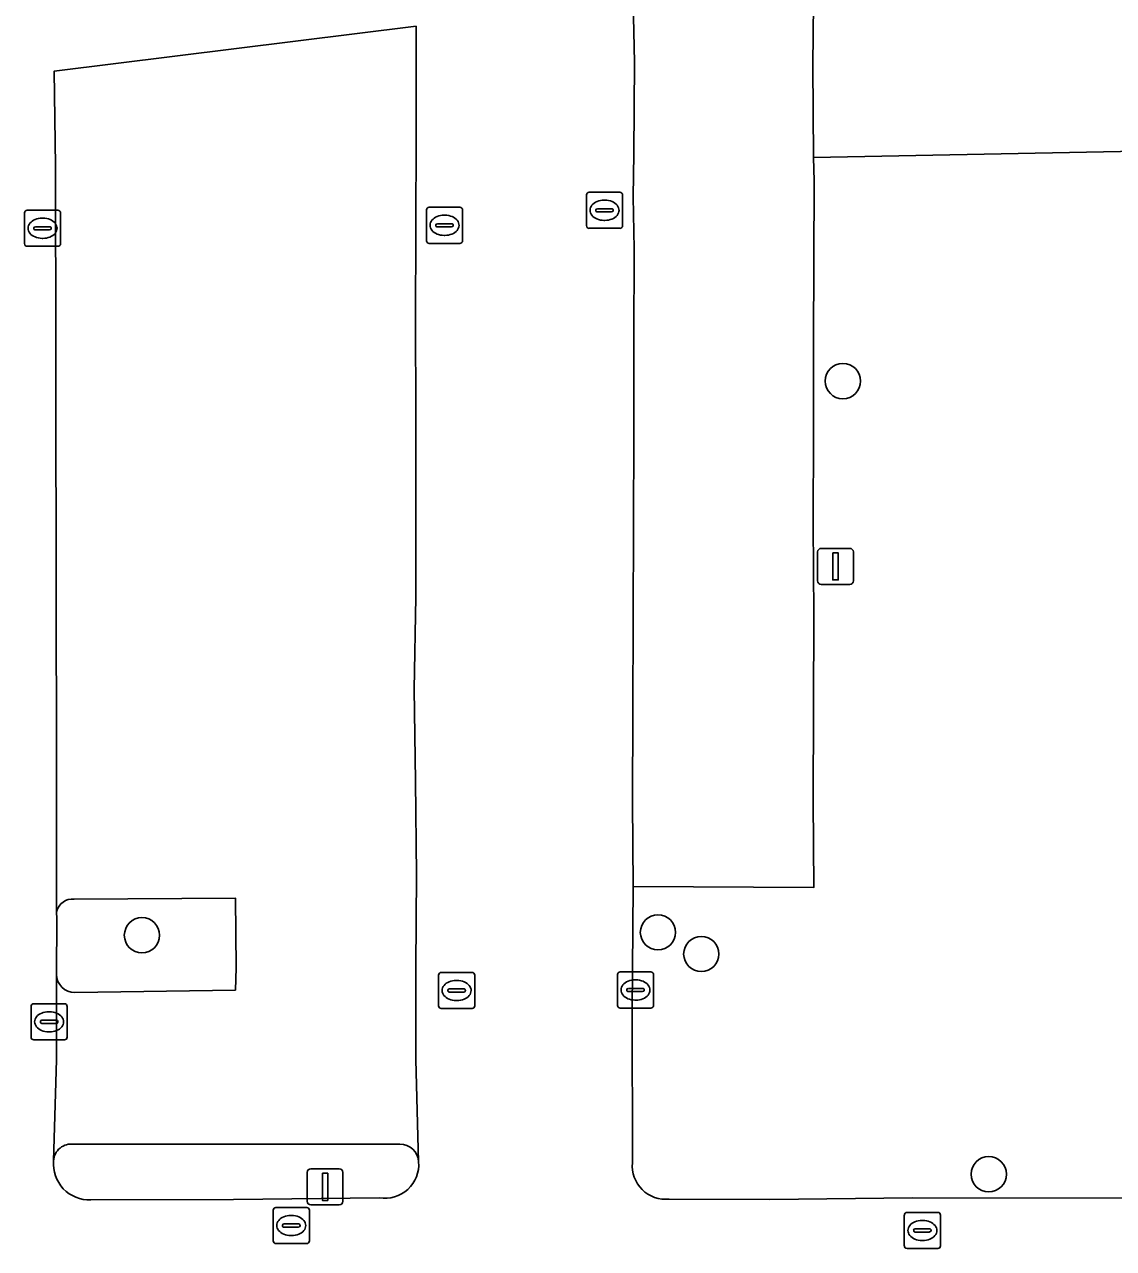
# Model space of a CAD drawing. Extents: x 161477 to 163040, y 383680 to 384871.
# Drawn here: x 162576.44 to 162606.6, y 384562.07 to 384595.98 of the extents above; entities that cross this region are included whole.
import ezdxf

# ---------------------------------------------------------------- set-up
doc = ezdxf.new("R2010")
doc.units = 0
for name, color, linetype in [('IMGEO_Boom', 7, 'Continuous'), ('IMGEO_Groenvoorziening', 7, 'Continuous'), ('IMGEO_Haag', 7, 'Continuous'), ('IMGEO_Kolk', 7, 'Continuous'), ('IMGEO_Lichtmast', 7, 'Continuous'), ('IMGEO_Parkeervlak_open', 7, 'Continuous'), ('IMGEO_Rijbaan_lokaal_open', 7, 'Continuous')]:
    doc.layers.add(name, color=color, linetype=linetype)

msp = doc.modelspace()

# ---------------------------------------------------------------- linework, layer by layer
at = {"layer": 'IMGEO_Boom'}
for centre in [(162599.1, 384586.1), (162579.69, 384570.75), (162593.98, 384570.83), (162595.18, 384570.23), (162603.14, 384564.13)]:
    msp.add_circle(centre, 0.489, dxfattribs=at)
at = {"layer": 'IMGEO_Groenvoorziening'}
for points in [[(162598.299, 384597.419), (162598.272, 384594.852), (162598.285, 384592.294), (162616.239, 384592.647), (162627.395, 384592.867), (162627.927, 384596.331), (162626.271, 384601.931)], [(162626.783, 384573.393), (162626.863, 384574.323), (162626.688, 384582.362), (162616.239, 384592.647), (162598.285, 384592.294), (162598.308, 384591.651), (162598.283, 384587.197), (162598.291, 384584.689), (162598.276, 384582.139), (162598.292, 384579.629), (162598.276, 384574.461), (162598.295, 384572.071), (162593.29, 384572.099), (162593.268, 384568.657), (162593.271, 384564.449)], [(162577.827, 384569.16), (162582.28, 384569.23), (162582.296, 384569.845), (162582.282, 384571.774), (162577.813, 384571.75)], [(162577.327, 384571.401), (162577.328, 384571.206), (162577.32, 384569.66)], [(162594.29, 384563.439), (162597.081, 384563.426), (162601.032, 384563.474), (162613.869, 384563.456), (162613.834, 384565.689), (162611.799, 384565.687), (162611.804, 384566.12), (162610.535, 384566.135), (162610.533, 384567.457), (162611.802, 384567.442), (162611.798, 384568.022), (162617.24, 384568.004), (162617.257, 384565.708), (162614.867, 384565.69), (162614.902, 384563.443), (162619.653, 384563.441)], [(162586.831, 384564.961), (162577.803, 384564.961)], [(162578.27, 384563.418), (162582.225, 384563.428), (162586.267, 384563.473)]]:
    msp.add_lwpolyline(points, dxfattribs=at)
for centre, radius, start, end in [((162577.767, 384571.302), 0.451, 84.0858, 167.279), ((162577.834, 384569.674), 0.514, 181.5797, 269.2169), ((162577.733, 384564.472), 0.494, 81.8727, 176.7504), ((162586.843, 384564.452), 0.509, 2.3483, 91.3982), ((162578.235, 384564.416), 0.998, 175.1537, 272.0255), ((162586.418, 384564.398), 0.937, 260.7516, 4.5794), ((162594.197, 384564.364), 0.93, 174.7515, 275.7567)]:
    msp.add_arc(centre, radius, start, end, dxfattribs=at)
at = {"layer": 'IMGEO_Haag'}
for points in [[(162586.831, 384564.961), (162577.803, 384564.961)], [(162578.27, 384563.418), (162582.225, 384563.428), (162586.267, 384563.473)]]:
    msp.add_lwpolyline(points, dxfattribs=at)
for centre, radius, start, end in [((162577.733, 384564.472), 0.494, 81.8727, 176.7504), ((162586.843, 384564.452), 0.509, 2.3483, 91.3982), ((162578.235, 384564.416), 0.998, 175.1537, 272.0255), ((162586.418, 384564.398), 0.937, 260.7516, 4.5794)]:
    msp.add_arc(centre, radius, start, end, dxfattribs=at)
at = {"layer": 'IMGEO_Kolk'}
for p, q in [((162591.999, 384590.406), (162591.999, 384591.258)), ((162592.074, 384591.332), (162592.926, 384591.332)), ((162592.487, 384591.112), (162592.512, 384591.112)), ((162593, 384591.258), (162593, 384590.406)), ((162576.436, 384589.908), (162576.436, 384590.76)), ((162576.511, 384590.834), (162577.363, 384590.834)), ((162577.437, 384590.76), (162577.437, 384589.908)), ((162587.569, 384589.99), (162587.569, 384590.842)), ((162587.644, 384590.916), (162588.496, 384590.916)), ((162588.57, 384590.842), (162588.57, 384589.99)), ((162592.258, 384590.826), (162592.258, 384590.838)), ((162592.696, 384590.789), (162592.298, 384590.789)), ((162592.301, 384590.875), (162592.699, 384590.875)), ((162592.742, 384590.838), (162592.742, 384590.826)), ((162576.738, 384590.377), (162577.136, 384590.377)), ((162576.924, 384590.614), (162576.949, 384590.614)), ((162587.828, 384590.41), (162587.828, 384590.422)), ((162587.871, 384590.459), (162588.269, 384590.459)), ((162588.057, 384590.696), (162588.082, 384590.696)), ((162588.312, 384590.422), (162588.312, 384590.41)), ((162592.51, 384590.552), (162592.485, 384590.552)), ((162576.695, 384590.328), (162576.695, 384590.34)), ((162577.133, 384590.291), (162576.735, 384590.291)), ((162576.947, 384590.054), (162576.922, 384590.054)), ((162577.179, 384590.34), (162577.179, 384590.328)), ((162588.266, 384590.373), (162587.868, 384590.373)), ((162588.08, 384590.136), (162588.055, 384590.136)), ((162592.926, 384590.332), (162592.074, 384590.332)), ((162577.363, 384589.834), (162576.511, 384589.834)), ((162588.496, 384589.916), (162587.644, 384589.916)), ((162587.978, 384569.72), (162588.83, 384569.72)), ((162592.932, 384569.733), (162593.784, 384569.733)), ((162587.903, 384568.794), (162587.903, 384569.646)), ((162588.391, 384569.5), (162588.416, 384569.5)), ((162588.904, 384569.646), (162588.904, 384568.794)), ((162592.857, 384568.807), (162592.857, 384569.659)), ((162593.345, 384569.513), (162593.37, 384569.513)), ((162593.858, 384569.659), (162593.858, 384568.807)), ((162588.162, 384569.214), (162588.162, 384569.226)), ((162588.6, 384569.177), (162588.202, 384569.177)), ((162588.205, 384569.263), (162588.603, 384569.263)), ((162588.646, 384569.226), (162588.646, 384569.214)), ((162593.116, 384569.227), (162593.116, 384569.239)), ((162593.554, 384569.19), (162593.156, 384569.19)), ((162593.159, 384569.276), (162593.557, 384569.276)), ((162593.6, 384569.239), (162593.6, 384569.227)), ((162576.618, 384567.926), (162576.618, 384568.778)), ((162576.693, 384568.852), (162577.545, 384568.852)), ((162577.619, 384568.778), (162577.619, 384567.926)), ((162588.83, 384568.72), (162587.978, 384568.72)), ((162588.414, 384568.94), (162588.389, 384568.94)), ((162593.784, 384568.733), (162592.932, 384568.733)), ((162593.368, 384568.953), (162593.343, 384568.953)), ((162576.877, 384568.346), (162576.877, 384568.358)), ((162576.92, 384568.395), (162577.318, 384568.395)), ((162577.106, 384568.632), (162577.131, 384568.632)), ((162577.361, 384568.358), (162577.361, 384568.346)), ((162577.315, 384568.309), (162576.917, 384568.309)), ((162577.129, 384568.072), (162577.104, 384568.072)), ((162577.545, 384567.852), (162576.693, 384567.852)), ((162583.324, 384562.283), (162583.324, 384563.135)), ((162583.399, 384563.209), (162584.251, 384563.209)), ((162583.812, 384562.989), (162583.837, 384562.989)), ((162584.325, 384563.135), (162584.325, 384562.283)), ((162600.802, 384562.146), (162600.802, 384562.998)), ((162600.877, 384563.072), (162601.729, 384563.072)), ((162601.803, 384562.998), (162601.803, 384562.146)), ((162583.583, 384562.703), (162583.583, 384562.715)), ((162584.021, 384562.666), (162583.623, 384562.666)), ((162583.626, 384562.752), (162584.024, 384562.752)), ((162584.067, 384562.715), (162584.067, 384562.703)), ((162601.061, 384562.566), (162601.061, 384562.578)), ((162601.104, 384562.615), (162601.502, 384562.615)), ((162601.29, 384562.852), (162601.315, 384562.852)), ((162601.545, 384562.578), (162601.545, 384562.566)), ((162583.835, 384562.429), (162583.81, 384562.429)), ((162601.499, 384562.529), (162601.101, 384562.529)), ((162601.313, 384562.292), (162601.288, 384562.292)), ((162584.251, 384562.209), (162583.399, 384562.209)), ((162601.729, 384562.072), (162600.877, 384562.072))]:
    msp.add_line(p, q, dxfattribs=at)
for points in [[(162591.999, 384590.406), (162591.999, 384591.258)], [(162592.074, 384591.332), (162592.926, 384591.332)], [(162593, 384591.258), (162593, 384590.406)], [(162576.436, 384589.908), (162576.436, 384590.76)], [(162576.511, 384590.834), (162577.363, 384590.834)], [(162577.437, 384590.76), (162577.437, 384589.908)], [(162587.569, 384589.99), (162587.569, 384590.842)], [(162587.644, 384590.916), (162588.496, 384590.916)], [(162588.57, 384590.842), (162588.57, 384589.99)], [(162592.926, 384590.332), (162592.074, 384590.332)], [(162577.363, 384589.834), (162576.511, 384589.834)], [(162588.496, 384589.916), (162587.644, 384589.916)], [(162587.978, 384569.72), (162588.83, 384569.72)], [(162592.932, 384569.733), (162593.784, 384569.733)], [(162587.903, 384568.794), (162587.903, 384569.646)], [(162588.904, 384569.646), (162588.904, 384568.794)], [(162592.857, 384568.807), (162592.857, 384569.659)], [(162593.858, 384569.659), (162593.858, 384568.807)], [(162576.618, 384567.926), (162576.618, 384568.778)], [(162576.693, 384568.852), (162577.545, 384568.852)], [(162577.619, 384568.778), (162577.619, 384567.926)], [(162588.83, 384568.72), (162587.978, 384568.72)], [(162593.784, 384568.733), (162592.932, 384568.733)], [(162577.545, 384567.852), (162576.693, 384567.852)], [(162583.324, 384562.283), (162583.324, 384563.135)], [(162583.399, 384563.209), (162584.251, 384563.209)], [(162584.325, 384563.135), (162584.325, 384562.283)], [(162600.802, 384562.146), (162600.802, 384562.998)], [(162600.877, 384563.072), (162601.729, 384563.072)], [(162601.803, 384562.998), (162601.803, 384562.146)], [(162584.251, 384562.209), (162583.399, 384562.209)], [(162601.729, 384562.072), (162600.877, 384562.072)]]:
    msp.add_lwpolyline(points, dxfattribs=at)
for centre, radius, start, end in [((162592.076, 384591.256), 0.0765, 91.552, 178.448), ((162592.076, 384591.256), 0.0765, 91.552, 178.448), ((162592.924, 384591.256), 0.0765, 1.552, 88.448), ((162592.924, 384591.256), 0.0765, 1.552, 88.448), ((162576.513, 384590.758), 0.0765, 91.552, 178.448), ((162576.513, 384590.758), 0.0765, 91.552, 178.448), ((162577.361, 384590.758), 0.0765, 1.552, 88.448), ((162577.361, 384590.758), 0.0765, 1.552, 88.448), ((162587.646, 384590.84), 0.0765, 91.552, 178.448), ((162587.646, 384590.84), 0.0765, 91.552, 178.448), ((162588.494, 384590.84), 0.0765, 1.552, 88.448), ((162588.494, 384590.84), 0.0765, 1.552, 88.448), ((162592.298, 384590.835), 0.0403, 85.8775, 175.7526), ((162592.295, 384590.825), 0.0366, 178.938, 274.7102), ((162592.699, 384590.832), 0.043, 264.8664, 352.4533), ((162592.703, 384590.837), 0.0386, 1.7309, 96.639), ((162576.735, 384590.337), 0.0403, 85.8775, 175.7526), ((162577.14, 384590.339), 0.0386, 1.7309, 96.639), ((162587.868, 384590.419), 0.0403, 85.8775, 175.7526), ((162587.865, 384590.409), 0.0366, 178.938, 274.7102), ((162588.269, 384590.416), 0.043, 264.8664, 352.4533), ((162588.273, 384590.421), 0.0386, 1.7309, 96.639), ((162592.076, 384590.408), 0.0765, 181.552, 268.448), ((162592.076, 384590.408), 0.0765, 181.552, 268.448), ((162592.924, 384590.408), 0.0765, 271.552, 358.448), ((162592.924, 384590.408), 0.0765, 271.552, 358.448), ((162576.732, 384590.327), 0.0366, 178.938, 274.7102), ((162577.136, 384590.334), 0.043, 264.8664, 352.4533), ((162576.513, 384589.91), 0.0765, 181.552, 268.448), ((162576.513, 384589.91), 0.0765, 181.552, 268.448), ((162577.361, 384589.91), 0.0765, 271.552, 358.448), ((162577.361, 384589.91), 0.0765, 271.552, 358.448), ((162587.646, 384589.992), 0.0765, 181.552, 268.448), ((162587.646, 384589.992), 0.0765, 181.552, 268.448), ((162588.494, 384589.992), 0.0765, 271.552, 358.448), ((162588.494, 384589.992), 0.0765, 271.552, 358.448), ((162587.98, 384569.644), 0.0765, 91.552, 178.448), ((162587.98, 384569.644), 0.0765, 91.552, 178.448), ((162588.828, 384569.644), 0.0765, 1.552, 88.448), ((162588.828, 384569.644), 0.0765, 1.552, 88.448), ((162592.934, 384569.657), 0.0765, 91.552, 178.448), ((162592.934, 384569.657), 0.0765, 91.552, 178.448), ((162593.782, 384569.657), 0.0765, 1.552, 88.448), ((162593.782, 384569.657), 0.0765, 1.552, 88.448), ((162588.202, 384569.223), 0.0403, 85.8775, 175.7526), ((162588.199, 384569.213), 0.0366, 178.938, 274.7102), ((162588.603, 384569.22), 0.043, 264.8664, 352.4533), ((162588.607, 384569.225), 0.0386, 1.7309, 96.639), ((162593.156, 384569.236), 0.0403, 85.8775, 175.7526), ((162593.153, 384569.226), 0.0366, 178.938, 274.7102), ((162593.557, 384569.233), 0.043, 264.8664, 352.4533), ((162593.561, 384569.238), 0.0386, 1.7309, 96.639), ((162576.695, 384568.776), 0.0765, 91.552, 178.448), ((162576.695, 384568.776), 0.0765, 91.552, 178.448), ((162577.543, 384568.776), 0.0765, 1.552, 88.448), ((162577.543, 384568.776), 0.0765, 1.552, 88.448), ((162587.98, 384568.796), 0.0765, 181.552, 268.448), ((162587.98, 384568.796), 0.0765, 181.552, 268.448), ((162588.828, 384568.796), 0.0765, 271.552, 358.448), ((162588.828, 384568.796), 0.0765, 271.552, 358.448), ((162592.934, 384568.809), 0.0765, 181.552, 268.448), ((162592.934, 384568.809), 0.0765, 181.552, 268.448), ((162593.782, 384568.809), 0.0765, 271.552, 358.448), ((162593.782, 384568.809), 0.0765, 271.552, 358.448), ((162576.917, 384568.355), 0.0403, 85.8775, 175.7526), ((162576.914, 384568.345), 0.0366, 178.938, 274.7102), ((162577.318, 384568.352), 0.043, 264.8664, 352.4533), ((162577.322, 384568.357), 0.0386, 1.7309, 96.639), ((162576.695, 384567.928), 0.0765, 181.552, 268.448), ((162576.695, 384567.928), 0.0765, 181.552, 268.448), ((162577.543, 384567.928), 0.0765, 271.552, 358.448), ((162577.543, 384567.928), 0.0765, 271.552, 358.448), ((162583.401, 384563.133), 0.0765, 91.552, 178.448), ((162583.401, 384563.133), 0.0765, 91.552, 178.448), ((162584.249, 384563.133), 0.0765, 1.552, 88.448), ((162584.249, 384563.133), 0.0765, 1.552, 88.448), ((162600.879, 384562.996), 0.0765, 91.552, 178.448), ((162600.879, 384562.996), 0.0765, 91.552, 178.448), ((162601.727, 384562.996), 0.0765, 1.552, 88.448), ((162601.727, 384562.996), 0.0765, 1.552, 88.448), ((162583.623, 384562.712), 0.0403, 85.8775, 175.7526), ((162583.62, 384562.702), 0.0366, 178.938, 274.7102), ((162584.024, 384562.709), 0.043, 264.8664, 352.4533), ((162584.028, 384562.714), 0.0386, 1.7309, 96.639), ((162601.101, 384562.575), 0.0403, 85.8775, 175.7526), ((162601.506, 384562.577), 0.0386, 1.7309, 96.639), ((162583.401, 384562.285), 0.0765, 181.552, 268.448), ((162583.401, 384562.285), 0.0765, 181.552, 268.448), ((162584.249, 384562.285), 0.0765, 271.552, 358.448), ((162584.249, 384562.285), 0.0765, 271.552, 358.448), ((162601.098, 384562.565), 0.0366, 178.938, 274.7102), ((162601.502, 384562.572), 0.043, 264.8664, 352.4533), ((162600.879, 384562.148), 0.0765, 181.552, 268.448), ((162600.879, 384562.148), 0.0765, 181.552, 268.448), ((162601.727, 384562.148), 0.0765, 271.552, 358.448), ((162601.727, 384562.148), 0.0765, 271.552, 358.448)]:
    msp.add_arc(centre, radius, start, end, dxfattribs=at)
for centre, major_axis, ratio, start_param, end_param in [((162592.486, 384590.832), (-0.387, 0.002), 0.722429, 4.712389, 7.853982), ((162592.511, 384590.832), (-0.39, 0.002), 0.717154, 1.570796, 4.712389), ((162576.923, 384590.334), (-0.387, 0.002), 0.722429, 4.712389, 7.853982), ((162576.948, 384590.334), (-0.39, 0.002), 0.717154, 1.570796, 4.712389), ((162588.056, 384590.416), (-0.387, 0.002), 0.722429, 4.712389, 7.853982), ((162588.081, 384590.416), (-0.39, 0.002), 0.717154, 1.570796, 4.712389), ((162588.39, 384569.22), (-0.387, 0.002), 0.722429, 4.712389, 7.853982), ((162588.415, 384569.22), (-0.39, 0.002), 0.717154, 1.570796, 4.712389), ((162593.344, 384569.233), (-0.387, 0.002), 0.722429, 4.712389, 7.853982), ((162593.369, 384569.233), (-0.39, 0.002), 0.717154, 1.570796, 4.712389), ((162577.105, 384568.352), (-0.387, 0.002), 0.722429, 4.712389, 7.853982), ((162577.13, 384568.352), (-0.39, 0.002), 0.717154, 1.570796, 4.712389), ((162583.811, 384562.709), (-0.387, 0.002), 0.722429, 4.712389, 7.853982), ((162583.836, 384562.709), (-0.39, 0.002), 0.717154, 1.570796, 4.712389), ((162601.289, 384562.572), (-0.387, 0.002), 0.722429, 4.712389, 7.853982), ((162601.314, 384562.572), (-0.39, 0.002), 0.717154, 1.570796, 4.712389)]:
    msp.add_ellipse(centre, major_axis=major_axis, ratio=ratio, start_param=start_param, end_param=end_param, dxfattribs=at)
at = {"layer": 'IMGEO_Lichtmast'}
for p, q in [((162598.401, 384580.567), (162598.401, 384581.367)), ((162598.401, 384581.367), (162598.401, 384580.567)), ((162598.501, 384581.467), (162599.291, 384581.467)), ((162599.291, 384581.467), (162598.501, 384581.467)), ((162599.391, 384581.367), (162599.391, 384580.567)), ((162599.391, 384580.567), (162599.391, 384581.367)), ((162599.291, 384580.467), (162598.501, 384580.467)), ((162598.501, 384580.467), (162599.291, 384580.467)), ((162584.365, 384564.28), (162585.155, 384564.28)), ((162585.155, 384564.28), (162584.365, 384564.28)), ((162584.265, 384563.38), (162584.265, 384564.18)), ((162584.265, 384564.18), (162584.265, 384563.38)), ((162585.255, 384564.18), (162585.255, 384563.38)), ((162585.255, 384563.38), (162585.255, 384564.18)), ((162585.155, 384563.28), (162584.365, 384563.28)), ((162584.365, 384563.28), (162585.155, 384563.28))]:
    msp.add_line(p, q, dxfattribs=at)
for points in [[(162598.821, 384581.342), (162598.971, 384581.342), (162598.971, 384580.592), (162598.821, 384580.592), (162598.821, 384581.342)], [(162584.685, 384564.155), (162584.835, 384564.155), (162584.835, 384563.405), (162584.685, 384563.405), (162584.685, 384564.155)]]:
    msp.add_lwpolyline(points, dxfattribs=at)
for centre, start, end in [((162598.501, 384581.367), 90, 180), ((162598.501, 384581.367), 90, 180), ((162599.291, 384581.367), 0, 90), ((162599.291, 384581.367), 360, 90), ((162598.501, 384580.567), 180, 270), ((162598.501, 384580.567), 180, 270), ((162599.291, 384580.567), 270, 0), ((162599.291, 384580.567), 270, 0), ((162584.365, 384564.18), 90, 180), ((162584.365, 384564.18), 90, 180), ((162585.155, 384564.18), 0, 90), ((162585.155, 384564.18), 360, 90), ((162584.365, 384563.38), 180, 270), ((162584.365, 384563.38), 180, 270), ((162585.155, 384563.38), 270, 0), ((162585.155, 384563.38), 270, 0)]:
    msp.add_arc(centre, 0.1, start, end, dxfattribs=at)
at = {"layer": 'IMGEO_Parkeervlak_open'}
for points in [[(162593.279, 384597.469), (162593.326, 384594.931), (162593.315, 384592.393), (162593.295, 384591.203), (162593.317, 384589.762), (162593.307, 384587.236), (162593.309, 384584.66), (162593.288, 384576.96), (162593.278, 384574.439), (162593.29, 384572.099), (162598.295, 384572.071), (162598.276, 384574.461), (162598.292, 384579.629), (162598.276, 384582.139), (162598.291, 384584.689), (162598.283, 384587.197), (162598.308, 384591.651), (162598.285, 384592.294), (162598.272, 384594.852), (162598.299, 384597.419)], [(162587.352, 384564.473), (162587.273, 384567.31), (162587.277, 384568.639), (162587.271, 384569.853), (162587.293, 384572.432), (162587.269, 384575.019), (162587.231, 384577.565), (162587.272, 384580.117), (162587.275, 384582.652), (162587.273, 384585.231), (162587.268, 384587.76), (162587.278, 384590.327), (162587.283, 384592.917), (162587.282, 384595.928), (162577.261, 384594.688), (162577.295, 384592.062), (162577.305, 384586.995), (162577.306, 384584.433), (162577.311, 384581.881), (162577.313, 384579.118), (162577.32, 384576.762), (162577.32, 384574.212), (162577.327, 384571.401)], [(162577.813, 384571.75), (162582.282, 384571.774), (162582.296, 384569.845), (162582.28, 384569.23), (162577.827, 384569.16)], [(162577.32, 384569.66), (162577.324, 384567.296), (162577.24, 384564.5)], [(162577.803, 384564.961), (162586.831, 384564.961)]]:
    msp.add_lwpolyline(points, dxfattribs=at)
for centre, radius, start, end in [((162577.767, 384571.302), 0.451, 84.0858, 167.279), ((162577.834, 384569.674), 0.514, 181.5797, 269.2169), ((162577.733, 384564.472), 0.494, 81.8727, 176.7504), ((162586.843, 384564.452), 0.509, 2.3483, 91.3982)]:
    msp.add_arc(centre, radius, start, end, dxfattribs=at)
at = {"layer": 'IMGEO_Rijbaan_lokaal_open'}
for points in [[(162593.271, 384564.449), (162593.268, 384568.657), (162593.29, 384572.099), (162593.278, 384574.439), (162593.288, 384576.96), (162593.309, 384584.66), (162593.307, 384587.236), (162593.317, 384589.762), (162593.295, 384591.203), (162593.315, 384592.393), (162593.326, 384594.931), (162593.279, 384597.469)], [(162577.32, 384574.212), (162577.32, 384576.762), (162577.313, 384579.118), (162577.311, 384581.881), (162577.306, 384584.433), (162577.305, 384586.995), (162577.295, 384592.062), (162577.261, 384594.688), (162587.282, 384595.928), (162587.283, 384592.917), (162587.278, 384590.327), (162587.268, 384587.76), (162587.273, 384585.231), (162587.275, 384582.652), (162587.272, 384580.117), (162587.231, 384577.565), (162587.269, 384575.019), (162587.293, 384572.432), (162587.271, 384569.853), (162587.277, 384568.639), (162587.273, 384567.31), (162587.352, 384564.473)], [(162577.24, 384564.5), (162577.324, 384567.296), (162577.32, 384569.66), (162577.328, 384571.206), (162577.327, 384571.401), (162577.32, 384574.212)], [(162586.267, 384563.473), (162582.225, 384563.428), (162578.27, 384563.418)], [(162619.653, 384563.441), (162614.902, 384563.443), (162613.869, 384563.456), (162601.032, 384563.474), (162597.081, 384563.426), (162594.29, 384563.439)]]:
    msp.add_lwpolyline(points, dxfattribs=at)
for centre, radius, start, end in [((162578.235, 384564.416), 0.998, 175.1537, 272.0255), ((162586.418, 384564.398), 0.937, 260.7516, 4.5794), ((162594.197, 384564.364), 0.93, 174.7515, 275.7567)]:
    msp.add_arc(centre, radius, start, end, dxfattribs=at)

doc.saveas('drawing.dxf')
